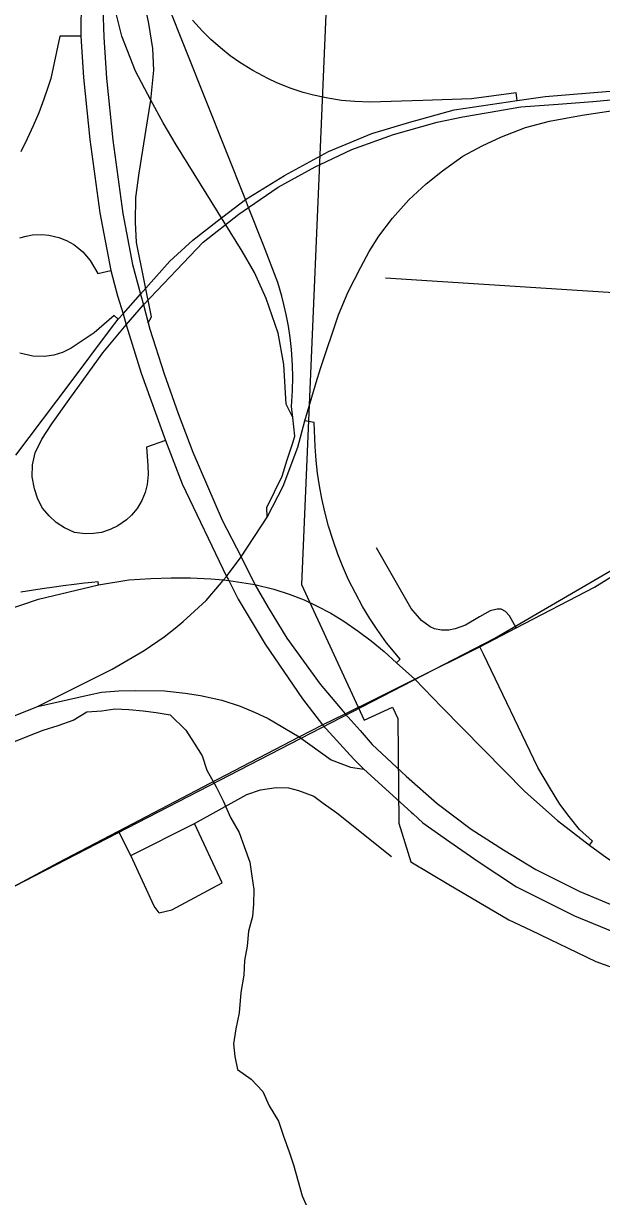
# Model space of a CAD drawing. Extents: x 208586767.6 to 208586821.4, y -134301046.9 to -134301022.9.
# Drawn here: x 208586778.476 to 208586778.916, y -134301030.451 to -134301029.559 of the extents above; entities that cross this region are included whole.
import ezdxf

# ---------------------------------------------------------------- set-up
doc = ezdxf.new("R2010")
doc.units = 0
for name, color, linetype in [('GM_X_City_Street', 7, 'Continuous'), ('GM_X_Corporation', 7, 'Continuous'), ('GM_X_County_Road', 7, 'Continuous'), ('GM_X_Interchange_Ramps', 7, 'Continuous'), ('GM_X_Interstate_Route', 7, 'Continuous'), ('GM_X_Minor_River', 7, 'Continuous'), ('GM_X_Rail_Line', 7, 'Continuous'), ('GM_X_Township_Road', 7, 'Continuous'), ('GM_X_US_Route', 7, 'Continuous')]:
    doc.layers.add(name, color=color, linetype=linetype)

msp = doc.modelspace()

# ---------------------------------------------------------------- linework, layer by layer
at = {"layer": 'GM_X_City_Street'}
for points in [[(208586778.75182, -134301029.75259), (208586778.95272, -134301029.76551), (208586779.04918, -134301029.77171)], [(208586778.85105, -134301030.01873), (208586778.84587, -134301030.00939), (208586778.843, -134301030.00623), (208586778.83955, -134301030.00436), (208586778.83668, -134301030.00436), (208586778.83136, -134301030.00565), (208586778.82303, -134301030.01039), (208586778.8124, -134301030.01657), (208586778.80478, -134301030.0193), (208586778.7999, -134301030.02031), (208586778.79415, -134301030.02031), (208586778.78897, -134301030.01945), (208586778.78553, -134301030.01787), (208586778.77906, -134301030.01312), (208586778.7713, -134301030.00393), (208586778.74487, -134301029.95795)]]:
    msp.add_lwpolyline(points, dxfattribs=at)
at = {"layer": 'GM_X_Corporation'}
msp.add_lwpolyline([(208586778.70844, -134301029.50463), (208586778.6878, -134301029.98574), (208586778.7356, -134301030.08882), (208586778.75707, -134301030.07887), (208586778.76106, -134301030.08746), (208586778.7619, -134301030.1671), (208586778.77107, -134301030.19656), (208586778.79997, -134301030.21363), (208586778.84552, -134301030.24054), (208586778.86229, -134301030.24842), (208586778.91162, -134301030.27208), (208586778.94684, -134301030.28476)], dxfattribs=at)
at = {"layer": 'GM_X_County_Road'}
for points in [[(208586778.85105, -134301030.01873), (208586778.91068, -134301029.98784), (208586778.96068, -134301029.95652), (208586778.97864, -134301029.9443), (208586779.01169, -134301029.92289), (208586779.06815, -134301029.88669), (208586779.16787, -134301029.82174), (208586779.19574, -134301029.8022), (208586779.21442, -134301029.79013), (208586779.28166, -134301029.75249)], [(208586778.74408, -134301030.07253), (208586778.77404, -134301030.05753), (208586778.82332, -134301030.03295), (208586778.85105, -134301030.01873)], [(208586778.54251, -134301030.17641), (208586778.54863, -134301030.17324), (208586778.61844, -134301030.13665), (208586778.68611, -134301030.10154), (208586778.70385, -134301030.09234), (208586778.72117, -134301030.084), (208586778.74408, -134301030.07253)], [(208586778.34173, -134301030.28266), (208586778.34509, -134301030.28063), (208586778.39368, -134301030.25482), (208586778.45133, -134301030.22449), (208586778.5031, -134301030.19684), (208586778.54251, -134301030.17641)]]:
    msp.add_lwpolyline(points, dxfattribs=at)
at = {"layer": 'GM_X_Interchange_Ramps'}
for points in [[(208586778.57127, -134301029.78688), (208586778.57389, -134301029.78221), (208586778.56243, -134301029.72584), (208586778.56166, -134301029.71044), (208586778.5619, -134301029.6917), (208586778.56437, -134301029.6732), (208586778.57078, -134301029.6335), (208586778.57325, -134301029.61772), (208586778.57571, -134301029.59478), (208586778.57473, -134301029.57851), (208586778.57177, -134301029.55952), (208586778.56314, -134301029.51833), (208586778.55771, -134301029.49022), (208586778.5545, -134301029.46433), (208586778.55269, -134301029.44392), (208586778.55038, -134301029.40989), (208586778.55202, -134301029.31733), (208586778.54816, -134301029.31324)], [(208586778.68124, -134301029.85884), (208586778.67622, -134301029.8488), (208586778.67436, -134301029.81845), (208586778.67016, -134301029.79478), (208586778.66104, -134301029.76839), (208586778.65216, -134301029.74866), (208586778.64279, -134301029.73239), (208586778.59248, -134301029.65175), (208586778.58262, -134301029.63498), (208586778.57325, -134301029.61772), (208586778.56166, -134301029.59577), (208586778.5513, -134301029.56913), (208586778.54489, -134301029.54373), (208586778.54267, -134301029.52401), (208586778.54119, -134301029.49934), (208586778.54577, -134301029.40906), (208586778.54262, -134301029.40473)], [(208586778.66164, -134301029.93444), (208586778.66154, -134301029.92723), (208586778.67305, -134301029.90339), (208586778.67699, -134301029.8909), (208586778.6811, -134301029.87873), (208586778.68273, -134301029.87297), (208586778.68124, -134301029.85884), (208586778.68036, -134301029.85052), (208586778.6811, -134301029.83831), (208586778.68124, -134301029.82815), (208586778.68101, -134301029.81895), (208586778.68019, -134301029.8072), (208586778.67913, -134301029.79791), (208586778.67785, -134301029.78948), (208586778.67619, -134301029.78063), (208586778.67449, -134301029.77305), (208586778.67285, -134301029.76666), (208586778.66976, -134301029.75622), (208586778.65905, -134301029.72788), (208586778.64765, -134301029.69926), (208586778.64518, -134301029.69305), (208586778.57048, -134301029.50543)], [(208586778.85174, -134301029.61797), (208586778.85091, -134301029.61223), (208586778.81705, -134301029.61663), (208586778.78005, -134301029.61788), (208586778.73992, -134301029.61913), (208586778.7285, -134301029.61878), (208586778.71838, -134301029.61785), (208586778.70795, -134301029.61627), (208586778.69703, -134301029.61392), (208586778.68921, -134301029.61179), (208586778.67994, -134301029.60875), (208586778.66901, -134301029.60441), (208586778.66233, -134301029.60133), (208586778.65084, -134301029.59521), (208586778.64103, -134301029.58907), (208586778.63373, -134301029.58389), (208586778.62624, -134301029.57796), (208586778.6189, -134301029.57147), (208586778.61257, -134301029.56525), (208586778.60507, -134301029.55699)], [(208586778.52022, -134301029.56918), (208586778.50409, -134301029.56907), (208586778.49727, -134301029.60115), (208586778.49492, -134301029.608), (208586778.49208, -134301029.6169), (208586778.48808, -134301029.62743), (208586778.484, -134301029.63714), (208586778.47941, -134301029.64708), (208586778.47442, -134301029.65697)], [(208586778.70199, -134301029.66649), (208586778.72615, -134301029.65508), (208586778.75781, -134301029.64379), (208586778.79102, -134301029.63439), (208586778.81047, -134301029.63046), (208586778.82977, -134301029.62695), (208586778.85465, -134301029.62279), (208586778.88307, -134301029.62081), (208586778.90939, -134301029.61861), (208586778.93379, -134301029.61638), (208586778.93483, -134301029.6241)], [(208586778.58455, -134301029.87635), (208586778.57012, -134301029.88127), (208586778.57103, -134301029.8952), (208586778.57142, -134301029.90211), (208586778.57066, -134301029.9096), (208586778.56904, -134301029.91587), (208586778.56657, -134301029.92182), (208586778.56289, -134301029.92794), (208586778.55869, -134301029.93302), (208586778.55489, -134301029.93658), (208586778.54831, -134301029.94116), (208586778.54235, -134301029.94403), (208586778.53578, -134301029.94608), (208586778.52976, -134301029.94705), (208586778.52334, -134301029.94721), (208586778.51539, -134301029.94615), (208586778.5078, -134301029.94256), (208586778.50144, -134301029.93861), (208586778.49595, -134301029.93357), (208586778.49091, -134301029.92765), (208586778.4874, -134301029.92085), (208586778.48477, -134301029.91295), (208586778.48323, -134301029.90396), (208586778.48345, -134301029.89475), (208586778.48542, -134301029.88576), (208586778.49047, -134301029.87523), (208586778.49815, -134301029.8636), (208586778.51131, -134301029.84518), (208586778.53687, -134301029.80963), (208586778.55447, -134301029.7884), (208586778.56769, -134301029.77317), (208586778.61302, -134301029.72561), (208586778.64029, -134301029.7043), (208586778.64765, -134301029.69926), (208586778.67006, -134301029.68392), (208586778.69827, -134301029.66824), (208586778.70199, -134301029.66649)], [(208586778.47367, -134301029.7224), (208586778.47857, -134301029.72095), (208586778.48348, -134301029.72007), (208586778.49045, -134301029.71974), (208586778.49587, -134301029.7202), (208586778.50351, -134301029.72199), (208586778.50933, -134301029.72432), (208586778.51485, -134301029.72746), (208586778.5187, -134301029.73031), (208586778.52151, -134301029.73282), (208586778.52715, -134301029.73941), (208586778.53299, -134301029.7493), (208586778.54297, -134301029.747)], [(208586778.54854, -134301029.78398), (208586778.54533, -134301029.78141), (208586778.53029, -134301029.79458), (208586778.51274, -134301029.80618), (208586778.50623, -134301029.80935), (208586778.49953, -134301029.81143), (208586778.49251, -134301029.81248), (208586778.48359, -134301029.81225), (208586778.47364, -134301029.80992)], [(208586778.76011, -134301030.04511), (208586778.76289, -134301030.04249), (208586778.75257, -134301030.03004), (208586778.74537, -134301030.02), (208586778.73986, -134301030.01162), (208586778.73427, -134301030.00235), (208586778.72878, -134301029.99235), (208586778.72369, -134301029.98208), (208586778.71905, -134301029.97163), (208586778.71544, -134301029.96258), (208586778.71182, -134301029.95239), (208586778.70843, -134301029.94146), (208586778.70555, -134301029.93055), (208586778.70326, -134301029.92025), (208586778.70151, -134301029.91071), (208586778.70009, -134301029.90108), (208586778.69902, -134301029.89137), (208586778.69827, -134301029.88097), (208586778.69756, -134301029.86271), (208586778.69029, -134301029.86137)], [(208586778.53366, -134301029.98608), (208586778.53328, -134301029.98376), (208586778.52837, -134301029.98424), (208586778.52302, -134301029.98479), (208586778.51501, -134301029.9857), (208586778.50669, -134301029.98673), (208586778.49986, -134301029.98763), (208586778.49067, -134301029.98896), (208586778.48269, -134301029.99021), (208586778.47442, -134301029.99159)], [(208586778.90669, -134301030.18374), (208586778.90905, -134301030.18066), (208586778.89929, -134301030.1718), (208586778.89135, -134301030.1621), (208586778.88419, -134301030.15269), (208586778.87637, -134301030.13976), (208586778.86759, -134301030.12475), (208586778.82619, -134301030.0387), (208586778.82332, -134301030.03295)]]:
    msp.add_lwpolyline(points, dxfattribs=at)
at = {"layer": 'GM_X_Interstate_Route'}
msp.add_line((208586778.73535, -134301030.12594), (208586778.77121, -134301030.15863), dxfattribs=at)
for points in [[(208586778.54338, -134301029.0985), (208586778.53818, -134301029.18173), (208586778.52678, -134301029.38022), (208586778.52283, -134301029.43725), (208586778.5208, -134301029.48062), (208586778.52022, -134301029.56918), (208586778.52211, -134301029.60044), (208586778.52684, -134301029.64749), (208586778.53446, -134301029.70329), (208586778.54297, -134301029.747), (208586778.54579, -134301029.75782)], [(208586778.544, -134301029.38481), (208586778.54262, -134301029.40473), (208586778.54033, -134301029.43785), (208586778.53819, -134301029.48212), (208586778.53598, -134301029.52509), (208586778.53771, -134301029.56978), (208586778.53961, -134301029.60105), (208586778.54434, -134301029.64809), (208586778.55195, -134301029.7039), (208586778.55946, -134301029.74245), (208586778.56547, -134301029.76504), (208586778.56769, -134301029.77317), (208586778.57127, -134301029.78688), (208586778.5725, -134301029.79158), (208586778.58336, -134301029.82557), (208586778.5941, -134301029.85573), (208586778.60518, -134301029.88523), (208586778.62744, -134301029.93688), (208586778.64203, -134301029.96474), (208586778.65248, -134301029.98583), (208586778.66253, -134301030.00323), (208586778.67662, -134301030.02641), (208586778.70201, -134301030.06146), (208586778.71588, -134301030.07778)], [(208586778.54579, -134301029.75782), (208586778.54804, -134301029.76647), (208586778.55217, -134301029.77993), (208586778.55447, -134301029.7884), (208586778.56604, -134301029.82524), (208586778.58455, -134301029.87635)], [(208586778.58455, -134301029.87635), (208586778.59718, -134301029.90924), (208586778.63081, -134301029.97971), (208586778.63202, -134301029.98174)], [(208586778.46247, -134301030.00558), (208586778.48783, -134301029.99695), (208586778.53366, -134301029.98608), (208586778.55671, -134301029.98214), (208586778.57331, -134301029.98122), (208586778.58869, -134301029.9806), (208586778.60359, -134301029.9806), (208586778.61881, -134301029.98137), (208586778.62863, -134301029.98227), (208586778.63263, -134301029.98275), (208586778.65248, -134301029.98583), (208586778.66692, -134301029.98936), (208586778.67845, -134301029.99305), (208586778.68998, -134301029.99736), (208586778.69936, -134301030.00181), (208586778.71027, -134301030.0075), (208586778.71996, -134301030.0135), (208586778.73102, -134301030.02118), (208586778.74071, -134301030.02841), (208586778.7507, -134301030.03671), (208586778.76011, -134301030.04511)], [(208586778.63202, -134301029.98174), (208586778.63263, -134301029.98275), (208586778.63973, -134301029.99675), (208586778.66013, -134301030.03097), (208586778.68864, -134301030.07264), (208586778.70385, -134301030.09234), (208586778.72768, -134301030.11848), (208586778.73535, -134301030.12594)], [(208586778.76011, -134301030.04511), (208586778.77404, -134301030.05753), (208586778.7946, -134301030.07889), (208586778.85764, -134301030.14287), (208586778.88243, -134301030.16515), (208586778.90669, -134301030.18374), (208586778.91991, -134301030.19344), (208586778.93274, -134301030.20186), (208586778.95362, -134301030.21371), (208586778.97467, -134301030.2236), (208586778.9955, -134301030.23274), (208586779.01981, -134301030.24104), (208586779.04172, -134301030.24682), (208586779.06742, -134301030.25305), (208586779.08003, -134301030.25809), (208586779.09648, -134301030.26752)], [(208586778.48716, -134301030.07838), (208586778.52641, -134301030.06946), (208586778.53577, -134301030.0675), (208586778.54908, -134301030.06645), (208586778.56198, -134301030.06622), (208586778.58378, -134301030.06645), (208586778.59944, -134301030.06828), (208586778.61118, -134301030.07011), (208586778.62735, -134301030.0735), (208586778.64118, -134301030.0782), (208586778.65266, -134301030.0829), (208586778.65536, -134301030.08418)], [(208586778.1862, -134301030.27557), (208586778.19002, -134301030.27274), (208586778.25029, -134301030.2201), (208586778.28433, -134301030.19004), (208586778.30751, -134301030.17172), (208586778.33004, -134301030.15641), (208586778.36346, -134301030.13535), (208586778.39373, -134301030.11877), (208586778.44216, -134301030.0964), (208586778.48716, -134301030.07838)], [(208586778.71588, -134301030.07778), (208586778.72117, -134301030.084), (208586778.73237, -134301030.09672)], [(208586778.65536, -134301030.08418), (208586778.66258, -134301030.08759), (208586778.68611, -134301030.10154), (208586778.71044, -134301030.11901), (208586778.725, -134301030.12455), (208586778.73535, -134301030.12594)], [(208586778.73237, -134301030.09672), (208586778.7416, -134301030.10719), (208586778.76737, -134301030.13143), (208586778.79106, -134301030.15205), (208586778.81694, -134301030.17168), (208586778.8414, -134301030.18725), (208586778.86607, -134301030.20227), (208586778.8993, -134301030.21894), (208586778.9334, -134301030.2332), (208586778.964, -134301030.24373), (208586778.99164, -134301030.25151), (208586779.0408, -134301030.26115), (208586779.07147, -134301030.26599), (208586779.09648, -134301030.26752)], [(208586778.77121, -134301030.15863), (208586778.77264, -134301030.15993), (208586778.7801, -134301030.16673), (208586778.80056, -134301030.18127), (208586778.82222, -134301030.19612), (208586778.85117, -134301030.21542), (208586778.89547, -134301030.23736), (208586778.93912, -134301030.25556), (208586778.97026, -134301030.26543), (208586779.01388, -134301030.27681), (208586779.03954, -134301030.28076), (208586779.07185, -134301030.28573)]]:
    msp.add_lwpolyline(points, dxfattribs=at)
at = {"layer": 'GM_X_Minor_River'}
msp.add_lwpolyline([(208586778.4691, -134301030.10538), (208586778.47975, -134301030.10092), (208586778.49154, -134301030.09648), (208586778.50294, -134301030.09279), (208586778.51435, -134301030.08871), (208586778.52464, -134301030.08236), (208586778.53602, -134301030.0817), (208586778.54588, -134301030.08028), (208586778.55649, -134301030.08076), (208586778.56748, -134301030.08162), (208586778.57732, -134301030.08285), (208586778.58791, -134301030.08485), (208586778.59994, -134301030.09635), (208586778.60629, -134301030.10628), (208586778.61227, -134301030.11583), (208586778.61596, -134301030.12688), (208586778.62305, -134301030.13947), (208586778.62826, -134301030.15015), (208586778.63383, -134301030.16274), (208586778.64055, -134301030.17419), (208586778.64424, -134301030.18486), (208586778.64868, -134301030.19667), (208586778.6501, -134301030.20732), (208586778.65152, -134301030.21758), (208586778.65142, -134301030.22859), (208586778.65058, -134301030.23808), (208586778.64745, -134301030.24906), (208586778.64659, -134301030.26044), (208586778.64459, -134301030.27144), (208586778.64412, -134301030.28244), (208586778.64172, -134301030.29571), (208586778.64045, -134301030.31127), (208586778.63806, -134301030.3234), (208586778.63606, -134301030.33477), (208586778.63712, -134301030.34427), (208586778.6393, -134301030.35417), (208586778.64947, -134301030.36147), (208586778.65848, -134301030.37105), (208586778.66331, -134301030.38173), (208586778.6704, -134301030.39357), (208586778.67409, -134301030.40499), (208586778.67853, -134301030.4168), (208586778.68185, -134301030.42671), (208586778.68846, -134301030.45031), (208586778.69292, -134301030.46061)], dxfattribs=at)
at = {"layer": 'GM_X_Rail_Line'}
msp.add_lwpolyline([(208586778.06, -134301030.84072), (208586778.08678, -134301030.45133), (208586778.28158, -134301030.31705), (208586778.34586, -134301030.27885), (208586778.83474, -134301030.02645), (208586778.98539, -134301029.93873), (208586779.19632, -134301029.79893), (208586779.44742, -134301029.66561), (208586779.67843, -134301029.61252), (208586779.77157, -134301029.57963)], dxfattribs=at)
at = {"layer": 'GM_X_Township_Road'}
msp.add_line((208586778.62745, -134301030.21241), (208586778.60643, -134301030.16727), dxfattribs=at)
for points in [[(208586778.55818, -134301030.19164), (208586778.60643, -134301030.16727), (208586778.64636, -134301030.14532), (208586778.65672, -134301030.14167), (208586778.6686, -134301030.13984), (208586778.67805, -134301030.14014), (208586778.68554, -134301030.14232), (208586778.69727, -134301030.14658), (208586778.70432, -134301030.15181), (208586778.71476, -134301030.15911), (208586778.75638, -134301030.19226)], [(208586778.5796, -134301030.23524), (208586778.57595, -134301030.23005), (208586778.55818, -134301030.19164), (208586778.54863, -134301030.17324)], [(208586778.5796, -134301030.23524), (208586778.58933, -134301030.23279), (208586778.62745, -134301030.21241)]]:
    msp.add_lwpolyline(points, dxfattribs=at)
at = {"layer": 'GM_X_US_Route'}
for points in [[(208586778.69908, -134301029.83223), (208586778.70231, -134301029.82155), (208586778.71589, -134301029.78079), (208586778.72343, -134301029.76342), (208586778.73283, -134301029.74451), (208586778.73919, -134301029.73266), (208586778.74665, -134301029.72104), (208586778.75695, -134301029.70744), (208586778.76933, -134301029.69349), (208586778.78262, -134301029.68134), (208586778.79512, -134301029.67147), (208586778.81047, -134301029.66029), (208586778.82517, -134301029.65239), (208586778.83986, -134301029.64559), (208586778.85806, -134301029.63835), (208586778.87627, -134301029.63353), (208586778.90127, -134301029.62914), (208586778.93483, -134301029.6241), (208586778.98681, -134301029.61818), (208586779.02848, -134301029.61467), (208586779.14385, -134301029.60173), (208586779.18518, -134301029.59863)], [(208586778.85174, -134301029.61797), (208586778.8731, -134301029.61486), (208586779.02739, -134301029.60227), (208586779.09934, -134301029.59651)], [(208586778.47073, -134301029.88751), (208586778.51196, -134301029.83268), (208586778.54271, -134301029.79168), (208586778.54854, -134301029.78398), (208586778.55217, -134301029.77993), (208586778.56547, -134301029.76504), (208586778.58785, -134301029.74012), (208586778.60518, -134301029.72411), (208586778.62371, -134301029.70953), (208586778.64518, -134301029.69305), (208586778.67503, -134301029.67487), (208586778.70828, -134301029.65658), (208586778.74125, -134301029.64312), (208586778.77017, -134301029.63438), (208586778.80381, -134301029.62495), (208586778.85174, -134301029.61797)], [(208586778.60658, -134301030.00585), (208586778.61538, -134301029.99785), (208586778.62693, -134301029.98427), (208586778.62863, -134301029.98227), (208586778.63081, -134301029.97971), (208586778.64203, -134301029.96474), (208586778.66164, -134301029.93444), (208586778.67391, -134301029.91107), (208586778.68516, -134301029.88145), (208586778.69029, -134301029.86137), (208586778.69908, -134301029.83223)], [(208586778.59171, -134301030.01879), (208586778.59778, -134301030.01384), (208586778.60658, -134301030.00585)], [(208586778.48716, -134301030.07838), (208586778.54387, -134301030.05005), (208586778.56814, -134301030.03574), (208586778.58336, -134301030.02559), (208586778.59171, -134301030.01879)], [(208586778.1862, -134301030.27557), (208586778.19002, -134301030.27274), (208586778.25029, -134301030.2201), (208586778.28433, -134301030.19004), (208586778.30751, -134301030.17172), (208586778.33004, -134301030.15641), (208586778.36346, -134301030.13535), (208586778.39373, -134301030.11877), (208586778.44216, -134301030.0964), (208586778.48716, -134301030.07838)]]:
    msp.add_lwpolyline(points, dxfattribs=at)

doc.saveas('drawing.dxf')
